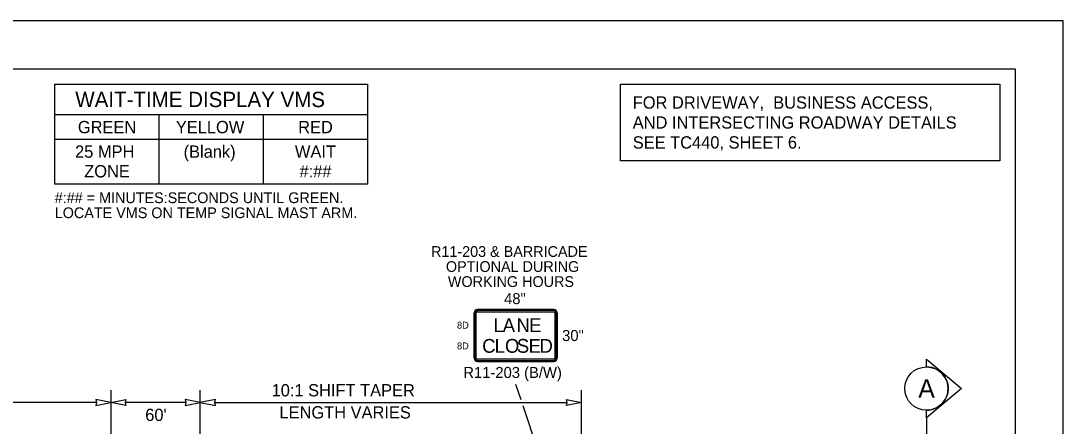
# Model space of a CAD drawing. Extents: x 99982 to 100176, y 99905 to 100011.
# Drawn here: x 100049.27 to 100056.06, y 99948.05 to 99950.69 of the extents above; entities that cross this region are included whole.
import ezdxf

# ---------------------------------------------------------------- set-up
doc = ezdxf.new("R2010")
doc.units = 0
for name, color, linetype in [('SH_GI_PlotLimits', 7, 'Continuous'), ('SH_GI_SheetBorder', 7, 'Continuous'), ('SH_TI_Tables', 7, 'Continuous'), ('SH_TI_WZSectionCut', 7, 'Continuous'), ('TR_SN_ConstructionSigns', 7, 'Continuous'), ('TR_WZ_PortableChangeMessageSign', 7, 'Continuous'), ('TR_WZ_WorkZoneDetails', 7, 'Continuous'), ('TR_WZ_WorkZoneTextCurrent', 7, 'Continuous')]:
    doc.layers.add(name, color=color, linetype=linetype)

msp = doc.modelspace()

# ---------------------------------------------------------------- linework, layer by layer
at = {"layer": 'SH_GI_PlotLimits'}
msp.add_lwpolyline([(100039.0625, 99939.6875), (100056.0625, 99939.6875), (100056.0625, 99950.6875), (100039.0625, 99950.6875)], close=True, dxfattribs=at)
at = {"layer": 'SH_GI_SheetBorder'}
for p, q in [((100040, 99950.375), (100055.75, 99950.375)), ((100055.75, 99950.375), (100055.75, 99940))]:
    msp.add_line(p, q, dxfattribs=at)
at = {"layer": 'SH_TI_Tables'}
msp.add_lwpolyline([(100053.1782, 99950.275), (100055.65, 99950.275), (100055.65, 99949.775), (100053.1782, 99949.775)], close=True, dxfattribs=at)
at = {"layer": 'SH_TI_WZSectionCut'}
for p, q in [((100055.1718, 99948.4317), (100055.1718, 99948.4816)), ((100055.1718, 99948.4816), (100055.4, 99948.2904)), ((100055.4, 99948.2904), (100055.1718, 99948.0993)), ((100055.1718, 99948.0993), (100055.1718, 99948.1492)), ((100055.1718, 99948.0993), (100055.1718, 99946.0193))]:
    msp.add_line(p, q, dxfattribs=at)
msp.add_circle((100055.1718, 99948.2904), 0.1412, dxfattribs=at)
msp.add_arc((100055.1718, 99948.2904), 0.1412, 269.99779, 90.00221, dxfattribs=at)
at = {"layer": 'TR_SN_ConstructionSigns'}
for p, q in [((100052.2458, 99948.8048), (100052.7436, 99948.8048)), ((100052.7436, 99948.8048), (100052.2458, 99948.8048)), ((100052.7436, 99948.8048), (100052.2458, 99948.8048)), ((100052.7436, 99948.7992), (100052.2458, 99948.7992)), ((100052.2247, 99948.4884), (100052.2247, 99948.7837)), ((100052.2247, 99948.7837), (100052.2247, 99948.4884)), ((100052.2247, 99948.7837), (100052.2247, 99948.4884)), ((100052.2303, 99948.7837), (100052.2303, 99948.4884)), ((100052.2388, 99948.4884), (100052.2388, 99948.7837)), ((100052.2458, 99948.7907), (100052.7436, 99948.7907)), ((100052.7506, 99948.7837), (100052.7506, 99948.4884)), ((100052.7591, 99948.4884), (100052.7591, 99948.7837)), ((100052.7647, 99948.7837), (100052.7647, 99948.4884)), ((100052.7647, 99948.4884), (100052.7647, 99948.7837)), ((100052.7647, 99948.4884), (100052.7647, 99948.7837)), ((100052.7436, 99948.4814), (100052.2458, 99948.4814)), ((100052.2458, 99948.4729), (100052.7436, 99948.4729)), ((100052.7436, 99948.4673), (100052.2458, 99948.4673)), ((100052.2458, 99948.4673), (100052.7436, 99948.4673)), ((100052.2458, 99948.4673), (100052.7436, 99948.4673))]:
    msp.add_line(p, q, dxfattribs=at)
for centre, radius, start, end in [((100052.2458, 99948.7837), 0.0211, 90, 180), ((100052.2458, 99948.7837), 0.0211, 90, 180), ((100052.2458, 99948.7837), 0.0211, 90, 180), ((100052.2458, 99948.7837), 0.0155, 90, 180.00001), ((100052.7436, 99948.7837), 0.0211, 0, 90), ((100052.7436, 99948.7837), 0.0211, 0, 90), ((100052.7436, 99948.7837), 0.0211, 0, 90), ((100052.7436, 99948.7837), 0.0155, 0, 90), ((100052.2458, 99948.7837), 0.00703, 90, 180.00001), ((100052.7436, 99948.7837), 0.00703, 0, 90), ((100052.2458, 99948.4884), 0.0211, 180, 270.00001), ((100052.2458, 99948.4884), 0.0211, 180, 270.00001), ((100052.2458, 99948.4884), 0.0211, 180, 270.00001), ((100052.2458, 99948.4884), 0.0155, 180.00001, 270), ((100052.2458, 99948.4884), 0.00703, 180.00001, 270), ((100052.7436, 99948.4884), 0.0155, 270, 0.00001), ((100052.7436, 99948.4884), 0.00703, 270, 0.00001), ((100052.7436, 99948.4884), 0.0211, 270.00001, 0.00001), ((100052.7436, 99948.4884), 0.0211, 270.00001, 0.00001), ((100052.7436, 99948.4884), 0.0211, 270.00001, 0.00001)]:
    msp.add_arc(centre, radius, start, end, dxfattribs=at)
at = {"layer": 'TR_WZ_PortableChangeMessageSign'}
for p, q in [((100049.4922, 99950.275), (100051.5322, 99950.275)), ((100049.4922, 99949.6227), (100049.4922, 99950.275)), ((100051.5322, 99949.6227), (100051.5322, 99950.275)), ((100051.5322, 99950.075), (100049.4922, 99950.075)), ((100050.1722, 99949.6227), (100050.1722, 99950.075)), ((100050.8522, 99949.6227), (100050.8522, 99950.075)), ((100050.1722, 99949.915), (100049.4922, 99949.915)), ((100050.8522, 99949.915), (100050.1722, 99949.915)), ((100051.5322, 99949.915), (100050.8522, 99949.915)), ((100051.5322, 99949.6227), (100049.4922, 99949.6227))]:
    msp.add_line(p, q, dxfattribs=at)
at = {"layer": 'TR_WZ_WorkZoneDetails'}
for p, q in [((100049.8576, 99948.2793), (100049.8576, 99946.9093)), ((100050.4406, 99947.5393), (100050.4406, 99948.2793)), ((100052.4947, 99948.3193), (100052.5282, 99948.2193)), ((100052.9246, 99946.5193), (100052.9246, 99948.2793)), ((100049.7638, 99948.1993), (100048.1013, 99948.1993)), ((100050.3469, 99948.1993), (100049.9513, 99948.1993)), ((100050.5343, 99948.1993), (100052.8309, 99948.1993)), ((100052.5416, 99948.1793), (100052.7264, 99947.6273))]:
    msp.add_line(p, q, dxfattribs=at)
for points in [[(100049.8576, 99948.1993), (100049.7593, 99948.2186), (100049.7638, 99948.1993), (100049.7593, 99948.18)], [(100049.8576, 99948.1993), (100049.9558, 99948.2186), (100049.9513, 99948.1993), (100049.9558, 99948.18)], [(100050.4406, 99948.1993), (100050.3423, 99948.2186), (100050.3469, 99948.1993), (100050.3423, 99948.18)], [(100050.4406, 99948.1993), (100050.5389, 99948.18), (100050.5343, 99948.1993), (100050.5389, 99948.2186)], [(100052.9246, 99948.1993), (100052.8263, 99948.18), (100052.8309, 99948.1993), (100052.8263, 99948.2186)]]:
    msp.add_lwpolyline(points, close=True, dxfattribs=at)

# ---------------------------------------------------------------- texts
at = {"layer": 'SH_TI_Tables'}
for s, p in [('FOR DRIVEWAY,  BUSINESS ACCESS, ', (100053.2582, 99950.115)), ('AND INTERSECTING ROADWAY DETAILS', (100053.2582, 99949.985)), ('SEE TC440, SHEET 6.', (100053.2582, 99949.855))]:
    msp.add_text(s, height=0.08, rotation=360, dxfattribs=at).set_placement(p)
at = {"layer": 'SH_TI_WZSectionCut'}
msp.add_text('A', height=0.12, rotation=359.99005, dxfattribs=at).set_placement((100055.1189, 99948.2313))
at = {"layer": 'TR_SN_ConstructionSigns'}
for s, p in [('48"', (100052.4199, 99948.8408)), ('30"', (100052.7979, 99948.6001)), ('R11-203 (B/W)', (100052.1543, 99948.3593))]:
    msp.add_text(s, height=0.072, rotation=360, dxfattribs=at).set_placement(p)
for s, height, p in [('L', 0.09, (100052.3498, 99948.6586)), ('A', 0.09, (100052.411, 99948.6586)), ('N', 0.09, (100052.501, 99948.6586)), ('E', 0.09, (100052.5838, 99948.6586)), ('8D', 0.045, (100052.1131, 99948.6811)), ('C', 0.09, (100052.2773, 99948.5236)), ('L', 0.09, (100052.3583, 99948.5236)), ('O', 0.09, (100052.4258, 99948.5236)), ('S', 0.09, (100052.5032, 99948.5236)), ('E', 0.09, (100052.5797, 99948.5236)), ('D', 0.09, (100052.6508, 99948.5236)), ('8D', 0.045, (100052.1131, 99948.5461))]:
    msp.add_text(s, height=height, dxfattribs=at).set_placement(p)
at = {"layer": 'TR_WZ_PortableChangeMessageSign'}
for s, height, p in [('WAIT-TIME DISPLAY VMS', 0.1, (100049.6261, 99950.125)), ('GREEN', 0.08, (100049.6428, 99949.955)), ('YELLOW', 0.08, (100050.2813, 99949.955)), ('RED', 0.08, (100051.0783, 99949.955)), ('25 MPH', 0.08, (100049.6246, 99949.795)), ('(Blank)', 0.08, (100050.3319, 99949.795)), ('WAIT', 0.08, (100051.0572, 99949.795)), ('ZONE', 0.08, (100049.6844, 99949.667)), ('#:##', 0.08, (100051.0873, 99949.667)), ('#:## = MINUTES:SECONDS UNTIL GREEN.', 0.07, (100049.4922, 99949.4993)), ('LOCATE VMS ON TEMP SIGNAL MAST ARM.', 0.07, (100049.4922, 99949.4013))]:
    msp.add_text(s, height=height, rotation=360, dxfattribs=at).set_placement(p)
at = {"layer": 'TR_WZ_WorkZoneTextCurrent'}
for s, p in [('R11-203 & BARRICADE', (100051.9439, 99949.1488)), ('OPTIONAL DURING', (100052.041, 99949.0508)), ('WORKING HOURS', (100052.0537, 99948.9528))]:
    msp.add_text(s, height=0.07, rotation=360, dxfattribs=at).set_placement(p)
for s, p in [('10:1 SHIFT TAPER', (100050.9051, 99948.2393)), ("60'", (100050.0819, 99948.0791)), ('LENGTH VARIES', (100050.9564, 99948.0953))]:
    msp.add_text(s, height=0.08, dxfattribs=at).set_placement(p)

doc.saveas('drawing.dxf')
